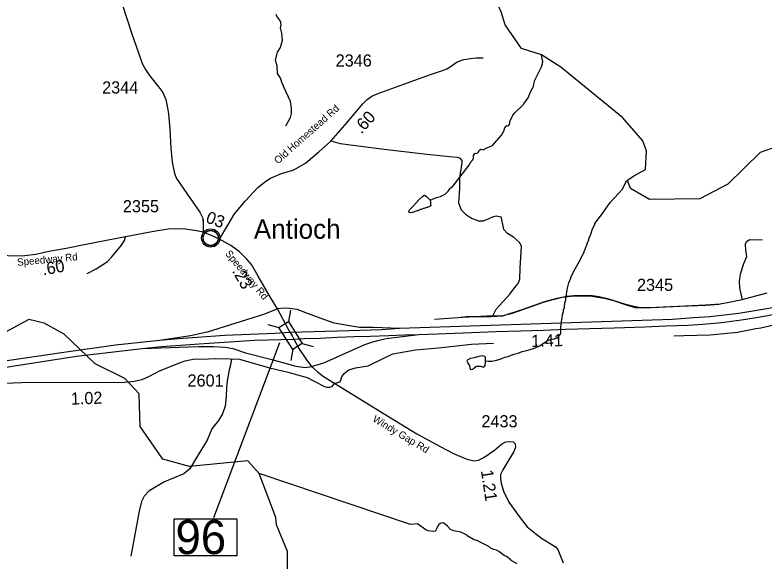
# Model space of a CAD drawing. Extents: x 1248089 to 1457196, y 820910 to 988753.
# Drawn here: x 1401339 to 1409048, y 877378 to 882998 of the extents above; entities that cross this region are included whole.
import ezdxf

# ---------------------------------------------------------------- set-up
doc = ezdxf.new("R2010")
doc.units = 0
for name, color, linetype in [('Exist Civil Demographics Community CELL', 7, 'Continuous'), ('Exist Civil Demographics Community Label', 7, 'Continuous'), ('Exist Hydrographic Creek Single Shore', 7, 'Continuous'), ('Exist Hydrographic Misc Water Feature', 7, 'Continuous'), ('Exist Road Non-System Type 51', 7, 'Continuous'), ('Exist Road Primary Interstate Ramp 1 Lane Attributed', 7, 'Continuous'), ('Exist Road Primary US Divided Attributed', 7, 'Continuous'), ('Exist Road Primary US Mileage Hundredths English Label', 7, 'Continuous'), ('Exist Road Primary US Service Attributed', 7, 'Continuous'), ('Exist Road Secondary Structure Standard Bridge CELL', 7, 'Continuous'), ('Exist Road Secondary Structure Standard Bridge Number Label', 7, 'Continuous'), ('Exist Road Secondary Type 51 Attributed', 7, 'Continuous'), ('Exist Road Secondary Type 51 Label', 7, 'Continuous'), ('Prop GRAU CAT1 Cell', 7, 'Continuous'), ('Prop Lane Lines', 7, 'Continuous')]:
    doc.layers.add(name, color=color, linetype=linetype)

msp = doc.modelspace()

# ---------------------------------------------------------------- linework, layer by layer
at = {"layer": 'Exist Civil Demographics Community CELL'}
msp.add_lwpolyline([(1403276.7, 880715.1), (1403277.6, 880720.7), (1403279.4, 880727.3), (1403282.3, 880734.5), (1403285.3, 880740.2), (1403288.6, 880746), (1403292.4, 880751.1), (1403296.3, 880755.5), (1403300.9, 880760), (1403306.5, 880764.6), (1403311.9, 880768.3), (1403316.8, 880771.2), (1403321.8, 880773.6), (1403327.3, 880775.9), (1403332.9, 880777.7), (1403337.2, 880778.9), (1403342.1, 880779.6), (1403346.2, 880780.3), (1403352.6, 880780.6), (1403357, 880780.5), (1403362.7, 880780.2), (1403367.6, 880779.5), (1403372.5, 880778.5), (1403377.5, 880777.1), (1403382.7, 880775.2), (1403389.3, 880772.3), (1403395.6, 880768.8), (1403400.6, 880765.2), (1403405.8, 880761.2), (1403409.1, 880758.1), (1403413.2, 880753.7), (1403417.1, 880749), (1403420.2, 880744.4), (1403423.3, 880739.4), (1403425.8, 880734.2), (1403427.8, 880729.2), (1403429.4, 880724.2), (1403430.6, 880719.6), (1403431.7, 880713.6), (1403432.4, 880708.9), (1403432.6, 880702.9), (1403432.4, 880697.1), (1403431.9, 880691.4), (1403430.9, 880685.9), (1403429.3, 880679.7), (1403427.4, 880673.9), (1403425.1, 880668.8), (1403421.9, 880662.8), (1403418.7, 880657.5), (1403415.2, 880652.8), (1403411, 880648.1), (1403405.7, 880643.1), (1403400.7, 880639), (1403395.7, 880635.5), (1403391.3, 880633), (1403384.5, 880629.8), (1403377.4, 880627.1), (1403371.4, 880625.6), (1403364.8, 880624.3), (1403360.4, 880623.9), (1403355.9, 880623.6), (1403350.3, 880623.6), (1403346.1, 880624), (1403340.4, 880624.7), (1403334.5, 880626), (1403329.9, 880627.4), (1403324.7, 880629.2), (1403320.1, 880631.2), (1403316.2, 880633.5), (1403309.4, 880637.5), (1403303.8, 880641.8), (1403298.9, 880646.3), (1403294.5, 880651.1), (1403291.3, 880655.1), (1403288.3, 880659.3), (1403284.2, 880666.4), (1403282.5, 880669.9), (1403280.8, 880673.9), (1403278.2, 880682.1), (1403276.7, 880689.2), (1403276, 880694.4), (1403275.6, 880700.7), (1403275.6, 880705.4), (1403276.1, 880711.8)], close=True, dxfattribs=at)
for centre, radius in [((1403354.3, 880702.7), 94.3), ((1403354, 880703), 76.7)]:
    msp.add_circle(centre, radius, dxfattribs=at)
at = {"layer": 'Exist Hydrographic Creek Single Shore'}
for points in [[(1407817.7, 881654.6), (1407799.2, 881702), (1407596.2, 881939.2), (1406956.3, 882460.9), (1406757.6, 882589), (1406552.2, 882652.8), (1406382.2, 882895.9), (1406343.3, 883031.4), (1406263.2, 883207), (1406234.2, 883424.3), (1406240.2, 883726.1), (1406267.2, 883791.2), (1406255.1, 884208.3), (1406211.2, 884368.9), (1406159.8, 884586.4), (1406155.2, 884642.4)], [(1404402.9, 876653.9), (1404200.2, 877004.5), (1404144.2, 877150.1), (1404143.1, 877475.1), (1404032.2, 877749.7), (1404025.1, 877825.4), (1403851.2, 878278.7), (1403737.1, 878409), (1403135.1, 878352.2), (1402862.2, 878426.6), (1402627.2, 878762.9), (1402617.2, 879098), (1402470.1, 879258.5), (1402165.1, 879409), (1401846.2, 879714.2), (1401640.1, 879826.7), (1401482.1, 879862.8), (1401196.1, 879711)]]:
    msp.add_lwpolyline(points, dxfattribs=at)
at = {"layer": 'Exist Hydrographic Misc Water Feature'}
for points in [[(1404127.3, 881857.4), (1404175.2, 881944.4), (1404184.1, 881984.1), (1404185.3, 882040), (1404176.1, 882108.5), (1404112.4, 882240.9), (1404083.3, 882314.1), (1404083.4, 882322.1), (1404068.1, 882354.5), (1404041, 882395), (1404038.7, 882475), (1404019.9, 882531.3), (1404037.6, 882603), (1404041.8, 882614.9), (1404070.8, 882662.1), (1404092.5, 882740), (1404086.1, 882811.7), (1404073.2, 882866), (1404079.9, 882897.9), (1404076.4, 882921.8), (1404065, 882946.1), (1404033.9, 882986.7), (1404028.2, 883002.9)], [(1405610.6, 881092.1), (1405677.4, 881119.6), (1405717.7, 881128.8), (1405766.2, 881155.7), (1405796.8, 881185), (1405811.3, 881202.7), (1405812.5, 881209.7), (1405848.5, 881239.8), (1406012.6, 881452), (1406025.2, 881475.8), (1406049.8, 881507.2), (1406058.2, 881523), (1406058.9, 881553), (1406067.2, 881568.8), (1406075.4, 881574.7), (1406091.4, 881574.2), (1406099.5, 881578), (1406105.5, 881584), (1406118, 881607.7), (1406132.3, 881617.3), (1406156.1, 881608.8), (1406186.5, 881628.1), (1406253.1, 881654.6), (1406344.3, 881760.2), (1406372.5, 881807.9), (1406372.6, 881815.9), (1406381.1, 881837.7), (1406393.4, 881853.4), (1406401.6, 881859.3), (1406419.5, 881858.9), (1406429.8, 881870.5), (1406434.7, 881910.4), (1406463.8, 881965.8), (1406484.4, 881991.3), (1406572.3, 882075.3), (1406574.5, 882083.3), (1406619.8, 882144.2), (1406645.1, 882205.6), (1406678.5, 882268.9), (1406676.6, 882273.7), (1406687.8, 882328.6), (1406758.7, 882462.9), (1406767.4, 882494.7), (1406771.9, 882518.6), (1406764.6, 882550.8), (1406757.6, 882589)], [(1409643.4, 881618.9), (1409356.3, 881585.2), (1409124.3, 881622.8), (1409006.3, 881582.5), (1408674.3, 881257.6), (1408387.2, 881105.8), (1407870.3, 881099.8), (1407673.2, 881212.1), (1407649.2, 881278.3), (1407643.5, 881298.1), (1407709.2, 881342.7), (1407827.2, 881409.2), (1407839.2, 881599.5), (1407817.7, 881654.6)], [(1406180.9, 879437.8), (1406207.8, 879434.5), (1406248.8, 879436.2), (1406293.1, 879444.1), (1406333.3, 879456.3), (1406381.7, 879477.2), (1406413.9, 879484.5), (1406462.3, 879503.3), (1406470.3, 879503.2), (1406486.5, 879510.8), (1406518.7, 879518.1), (1406559, 879533.3), (1406607.3, 879544.1), (1406671.8, 879566.7), (1406679.8, 879566.5), (1406744.3, 879597), (1406809.3, 879639.6), (1406849.7, 879658.7), (1406889.9, 879665.8), (1406914.1, 879675.3), (1406928.3, 879685), (1406942.6, 879700.7), (1406955.1, 879724.4), (1406957.9, 879756.3), (1406956.4, 879780.2), (1406966.3, 879868), (1406970.5, 879875.9), (1406975.3, 879915.8), (1406984.1, 879947.6), (1406984.4, 879963.6), (1406992.9, 879987.3), (1406993.4, 880011.3), (1406997.6, 880019.2), (1406997.9, 880035.2), (1407006.6, 880067), (1407007.1, 880091), (1407011.3, 880098.9), (1407021, 880172.6), (1407038.4, 880242.2), (1407059.5, 880289.7), (1407059.6, 880297.7), (1407091, 880361), (1407163.8, 880487.3), (1407164, 880495.3), (1407197.3, 880558.5), (1407197.5, 880566.4), (1407210, 880590.2), (1407210.2, 880598.2), (1407227, 880637.8), (1407227.2, 880645.8), (1407244.1, 880685.3), (1407244.3, 880693.3), (1407265.3, 880740.8), (1407278.3, 880788.6), (1407307.5, 880843.8), (1407307.7, 880851.8), (1407386, 880954.1), (1407423.2, 881011.2), (1407468.5, 881072.2), (1407591.4, 881205.4), (1407625, 881278.6), (1407633.2, 881288.4), (1407643.5, 881298.1)], [(1405610.6, 881092.1), (1405614.2, 881071.3), (1405616.8, 881050.8), (1405618.2, 881034.6), (1405603.4, 881027.4), (1405583.1, 881017.8), (1405575.1, 881018), (1405550.9, 881006.6), (1405542.9, 881006.8), (1405518.6, 880995.3), (1405510.7, 880995.4), (1405486.5, 880984), (1405478.5, 880984.1), (1405430.1, 880965.2), (1405414, 880961.5), (1405398, 880963.9), (1405392.1, 880970.1), (1405394.5, 880986.1), (1405400.6, 880993.8), (1405441.5, 881032.9), (1405494.9, 881095.8), (1405535.8, 881134.8), (1405552, 881144.5), (1405571.8, 881134), (1405610.6, 881092.1)], [(1406180.9, 879437.8), (1406181.1, 879445.6), (1406179.7, 879477.6), (1406173.9, 879483.7), (1406146, 879490.4), (1406097.8, 879479.4), (1406065.5, 879468.2), (1406025.3, 879461.1), (1406001.1, 879449.6), (1405992.9, 879443.8), (1405988.8, 879435.9), (1405994.5, 879421.7), (1406008.1, 879405.4), (1406015.8, 879389.3), (1406019.3, 879365.2), (1406027, 879349.1), (1406049, 879352.6), (1406059.2, 879358.3), (1406081.6, 879379.9), (1406091.7, 879383.6), (1406099.8, 879385.4), (1406131.7, 879382.7), (1406147.5, 879378.3), (1406163.5, 879378), (1406171.6, 879381.8), (1406177.9, 879391.7), (1406180.6, 879425.6), (1406180.9, 879437.8)], [(1406507.8, 877347.7), (1406444.3, 877385.1), (1406442, 877390.8), (1406397.1, 877424.1), (1406373.3, 877434.7), (1406318.2, 877475.9), (1406294.5, 877488.4), (1406262.7, 877497), (1406231, 877513.7), (1406215.3, 877526.1), (1406114.4, 877578.3), (1406112.6, 877584.3), (1406056.9, 877601.5), (1405993.8, 877638.9), (1405991.4, 877644.1), (1405926.5, 877676.3), (1405854.8, 877689.9), (1405821.1, 877702.7), (1405791.9, 877737.3), (1405752.5, 877768.2), (1405736.6, 877770.4), (1405724.5, 877768.8), (1405714.5, 877765), (1405700.2, 877753.3), (1405675.2, 877705.8), (1405670.9, 877692), (1405662.7, 877686.1), (1405638.6, 877680.7), (1405590.7, 877687.8), (1405567, 877700.3), (1405480.4, 877762.1), (1405408.2, 877755.8), (1403851.2, 878278.7)]]:
    msp.add_lwpolyline(points, dxfattribs=at)
at = {"layer": 'Exist Road Non-System Type 51'}
for points in [[(1405888.7, 882515.8), (1405958.6, 882540.6), (1406025.6, 882550.2), (1406086.9, 882556), (1406155.8, 882556)], [(1404591.1, 881704), (1404684.9, 881675.2), (1405136.9, 881615.8), (1405551.8, 881568.4), (1405810.1, 881540.1), (1405888.9, 881533.8), (1405914.1, 881527.5), (1405939.3, 881502.2), (1405939.3, 881477), (1405914.1, 881322.5), (1405914.1, 881215.3), (1405904.6, 881064), (1405929.8, 880991.5), (1405973.9, 880947.3), (1406037, 880906.3), (1406109.4, 880877.9), (1406159.8, 880877.9), (1406219.7, 880903.2), (1406263.8, 880925.2), (1406292.2, 880931.5), (1406344.1, 880920.5)], [(1406257, 879901), (1406289.5, 879971.8), (1406430.5, 880124.4), (1406480.9, 880190.6), (1406517.4, 880233.2), (1406536.3, 880280.5), (1406539.5, 880394), (1406552.1, 880617.8), (1406530, 880655.7), (1406470.2, 880712.4), (1406407.2, 880750.2), (1406369.3, 880791.2), (1406359.9, 880841.7), (1406344.1, 880920.5)], [(1402080.6, 880336.8), (1402173.1, 880385), (1402290.8, 880459.6), (1402335.9, 880508.6), (1402433.9, 880630.3), (1402465.3, 880677.4), (1402477, 880716.6)], [(1408827, 880068), (1408798.7, 880189.8), (1408795.9, 880252.1), (1408807.2, 880334.2), (1408838.3, 880441.7), (1408869.5, 880512.5), (1408861, 880577.6), (1408858.1, 880639.9), (1408866.6, 880668.2), (1408900.6, 880688), (1409030.7, 880682.4)], [(1406257, 879901), (1406360.2, 879903.8), (1406459.3, 879929.3), (1406778.9, 880042.6), (1406827, 880056.7), (1406969.9, 880094.9), (1407061.8, 880104.8), (1407183.5, 880107.7), (1407276.8, 880103.4), (1407402.7, 880082.2), (1407497.5, 880058.1), (1407627.6, 880014.3), (1407722.4, 879988.8), (1407814.3, 879984.5), (1408182, 880000.1), (1408452.2, 880011.4), (1408583.7, 880022.7)], [(1406257, 879901), (1405947.2, 879885.4), (1405657.3, 879865.6)], [(1404622.8, 879204.3), (1404686.1, 879221.8), (1404701.8, 879272.3), (1404727, 879306.9), (1404774.3, 879344.8), (1404843.6, 879366.8), (1404972.8, 879388.9), (1405133.4, 879464.6), (1405228, 879511.9), (1405461.1, 879552.9), (1405697.4, 879571.8), (1406037.7, 879609.6), (1406264.5, 879619.1)], [(1403566.5, 879454.5), (1403555.8, 879396.6), (1403543.8, 879344.8), (1403521.8, 879228.1), (1403515.5, 879168.2), (1403512.3, 879070.5), (1403502.9, 878970.5), (1403474.5, 878894.8), (1403433.5, 878825.5), (1403364.2, 878737.2), (1403317, 878620.5), (1403203.5, 878437.7), (1403137.5, 878328.1), (1403077.6, 878274.5), (1402879.1, 878192.5), (1402718.5, 878101.1), (1402668.1, 878047.5), (1402642.8, 877990.7), (1402617.6, 877889.8), (1402532.3, 877428.8)]]:
    msp.add_lwpolyline(points, dxfattribs=at)
at = {"layer": 'Exist Road Primary Interstate Ramp 1 Lane Attributed'}
for points in [[(1404041.1, 879973.9), (1403908.2, 879918.6), (1403601.1, 879822.2), (1403317.5, 879733.7), (1403145.7, 879694.6), (1402827.9, 879647.2)], [(1405296.8, 879771.1), (1405028.8, 879780.3), (1404883.1, 879783), (1404760.8, 879801.2), (1404625.4, 879827.2), (1404479.7, 879876.7), (1404321, 879936.6), (1404245.5, 879967.9), (1404164.8, 879978.3), (1404107.5, 879980.9), (1404041.1, 879973.9)], [(1404391.2, 879379.7), (1404516.1, 879419.6), (1404940.1, 879605.2), (1405023.5, 879634.7), (1405085.4, 879652.9), (1405159.2, 879668.8), (1405495.2, 879708.1)], [(1402648.3, 879565.1), (1402937.9, 879574.8), (1403226.4, 879587.8), (1403382.5, 879587.8), (1403502.3, 879580), (1403582.9, 879564.4), (1403713.1, 879522.7), (1403983.7, 879452.4), (1404228.3, 879384.7), (1404324.6, 879369), (1404391.2, 879379.7)]]:
    msp.add_lwpolyline(points, dxfattribs=at)
at = {"layer": 'Exist Road Primary US Divided Attributed'}
for points in [[(1409604.8, 880107), (1409481, 880071.8), (1409259.6, 880015.1), (1409154, 879989), (1409033.7, 879967.4), (1408787.3, 879925.4), (1408642, 879908.3), (1408488.7, 879891.3), (1408320.7, 879880), (1408107.2, 879864.1), (1407585.2, 879847.7), (1405296.8, 879771.1)], [(1405495.2, 879708.1), (1405775.1, 879718.7), (1406038, 879729), (1406286.1, 879739.2), (1406543.2, 879746), (1406774.3, 879753.9), (1407005.3, 879763), (1407252.3, 879769.8), (1407503.8, 879778.9), (1407822.2, 879790.3), (1408038.5, 879799.3), (1408263.9, 879805), (1408417.7, 879816.4), (1408611.3, 879834.5), (1408817.4, 879861.8), (1408945.7, 879881.1), (1409085.9, 879903.8), (1409175.6, 879924.2), (1409307.9, 879953.8), (1409453.2, 879990.1), (1409620.7, 880037.8), (1409754.7, 880079.8)], [(1405296.8, 879771.1), (1405109.4, 879759.4), (1404777.6, 879747.7), (1404172, 879731.5)], [(1402648.3, 879565.1), (1402847.4, 879584.7), (1403233.9, 879612), (1403803.8, 879651.1), (1404209.3, 879663.1)], [(1404172, 879731.5), (1404014.6, 879721.4), (1403499.3, 879698), (1403023.1, 879666.7), (1402827.9, 879647.2)], [(1404209.3, 879663.1), (1404315.7, 879667), (1404479.2, 879673.6), (1404653.6, 879681.7), (1404828.1, 879687.5), (1404993.8, 879693.4), (1405187.4, 879698.6), (1405347.1, 879707.4), (1405495.2, 879708.1)], [(1402827.9, 879647.2), (1402372.7, 879600.5), (1401818.4, 879522.4), (1401182.1, 879428.6), (1400569.2, 879327), (1400011.1, 879233.1)], [(1400008.2, 879163.8), (1400456.8, 879241.3), (1401176.6, 879362), (1401973, 879487), (1402648.3, 879565.1)]]:
    msp.add_lwpolyline(points, dxfattribs=at)
at = {"layer": 'Exist Road Primary US Service Attributed'}
msp.add_lwpolyline([(1409077.1, 880136.7), (1408806.4, 880064), (1408688.9, 880038.9), (1408596.5, 880021.8), (1408447.3, 880009.9), (1408160.8, 879996.7), (1407865, 879983.5), (1407758.1, 879986.1), (1407709.2, 879996.7), (1407624.7, 880017.8), (1407439.9, 880075.9), (1407346.1, 880098.4), (1407281.4, 880109), (1407218.1, 880110.3), (1407157.3, 880109), (1407088.7, 880106.3), (1407017.4, 880102.3), (1406915.7, 880081.2), (1406789, 880045.5), (1406555.3, 879963.6), (1406354.6, 879898.3), (1406241, 879893), (1405984.9, 879890.3), (1405927.9, 879885.4)], dxfattribs=at)
at = {"layer": 'Exist Road Secondary Structure Standard Bridge CELL'}
for p, q in [((1404175.2, 879960), (1404153.6, 879844.3)), ((1403941.9, 879812.9), (1404055.6, 879782.5)), ((1404295.8, 879617.8), (1404409.5, 879587.4)), ((1404200, 879557.4), (1404178.4, 879441.7))]:
    msp.add_line(p, q, dxfattribs=at)
msp.add_lwpolyline([(1404153.6, 879844.3), (1404296.2, 879618.1), (1404198.3, 879556.3), (1404055.6, 879782.5)], close=True, dxfattribs=at)
at = {"layer": 'Exist Road Secondary Structure Standard Bridge Number Label'}
msp.add_line((1404059.9, 879625.1), (1403381.3, 877821.3), dxfattribs=at)
msp.add_lwpolyline([(1402978.6, 877812.4), (1403622.8, 877812.4), (1403622.8, 877430.1), (1402978.6, 877430.1)], close=True, dxfattribs=at)
at = {"layer": 'Exist Road Secondary Type 51 Attributed'}
for points in [[(1402446.5, 883099.8), (1402543.1, 882805.4), (1402610.2, 882608.7), (1402648, 882499.3), (1402683.7, 882436.3), (1402723.7, 882375.3), (1402830.8, 882242.8), (1402859.7, 882199.8), (1402893.3, 882128.3), (1402910.2, 882044.2), (1402918.6, 881981.1), (1402933.3, 881823.4), (1402943.8, 881627.9), (1402956.4, 881483.6), (1402979.5, 881368), (1403002.6, 881315.4), (1403116.1, 881149.3), (1403241.8, 880967.3), (1403273.3, 880908.5), (1403277.5, 880868.5), (1403277.5, 880811.8), (1403275.4, 880761.3)], [(1403445.6, 880690.9), (1403531, 880835.3), (1403598.3, 880951.6), (1403713.1, 881086.2), (1403838.6, 881224.3), (1403919.8, 881288.8), (1403967.4, 881319.6), (1404080.9, 881365.9), (1404199.9, 881402.3), (1404239.1, 881423.3), (1404329.5, 881474.4), (1404465.4, 881590.8), (1404588.6, 881700.1), (1404734.3, 881862.7), (1404920.1, 882084.5), (1404964.9, 882129.4), (1405012.5, 882161.6), (1405067.2, 882185.4), (1405331.9, 882282.2), (1405614.8, 882387.3), (1405737.4, 882427.4), (1405783.6, 882444.3), (1405818.6, 882463.9), (1405888.7, 882515.8)], [(1403275.4, 880761.3), (1403208.3, 880777.4), (1403094.9, 880793.6), (1402994.8, 880796.5), (1402916.8, 880792.1), (1402766.6, 880770), (1402477, 880716.6), (1402069.5, 880634.7), (1401864.8, 880594.9), (1401689, 880562.5), (1401553.5, 880531.6), (1401441.6, 880518.3), (1401329.7, 880516.8), (1401207.5, 880522.7), (1401120.6, 880541.9), (1401032.8, 880569.6), (1400792.8, 880696.3), (1400625, 880770), (1400555.8, 880786.2), (1400505.7, 880789.2), (1400423.2, 880787.7), (1400333.4, 880780.3), (1400202.4, 880752.3)], [(1403445.6, 880690.9), (1403369.8, 880726.7), (1403275.4, 880761.3)], [(1404041.1, 879973.9), (1403968.8, 880090.9), (1403843.5, 880311), (1403773.9, 880430.8), (1403726.6, 880486.5), (1403651.4, 880561.7), (1403562.3, 880625.8), (1403445.6, 880690.9)], [(1411719.2, 880323.7), (1411442.4, 880275.3), (1411183.2, 880229.3), (1410890, 880178.5), (1410550.5, 880116.8), (1410249.4, 880075), (1409932.9, 880020.7), (1409769.6, 879988), (1409503.7, 879911.7), (1409326.6, 879857.2), (1409150.1, 879806.7), (1409015, 879774.4), (1408962.2, 879766.4), (1408773.7, 879730.1), (1408493.2, 879702.8), (1408220.8, 879696), (1408120.8, 879693.8)], [(1404172, 879731.5), (1404152.5, 879762.1), (1404041.1, 879973.9)], [(1404172, 879731.5), (1404191.2, 879696.8), (1404209.3, 879663.1)], [(1404209.3, 879663.1), (1404266.6, 879555), (1404333.4, 879458.4), (1404391.2, 879379.7)], [(1404622.8, 879204.3), (1404596.7, 879171.2), (1404578, 879164.1), (1404552.2, 879164), (1404528.1, 879169.7), (1404423.3, 879225.1), (1404348.3, 879262.6), (1404149.1, 879318.9), (1403975.7, 879361.1), (1403769.5, 879419.7), (1403653.6, 879453.4), (1403552.9, 879454.8), (1403407.7, 879457.9), (1403330.3, 879455.5), (1403171.9, 879452.5), (1403085.8, 879433.6), (1403029.1, 879413.7), (1402954, 879383.4), (1402822.7, 879331.8), (1402719.8, 879277.5), (1402644.6, 879244.8), (1402566.6, 879226.4), (1402466.5, 879216.9), (1401406, 879213.7), (1401059.9, 879198.1)], [(1404391.2, 879379.7), (1404450.2, 879328.7), (1404515.2, 879278.6), (1404620.7, 879210.9)], [(1404620.7, 879210.9), (1404681.8, 879173.7), (1405076.9, 878932.3), (1405475.9, 878688.9), (1405716.5, 878557.8), (1405852, 878485.3), (1405989.3, 878427.8), (1406063.5, 878411.1), (1406108.1, 878414.8), (1406163.7, 878442.6), (1406273.2, 878518.8), (1406345.6, 878580.1), (1406391.5, 878604.1), (1406430.4, 878607.8), (1406465.7, 878604.1), (1406486.1, 878583.7), (1406491.7, 878550.3), (1406473.1, 878505.7), (1406359.9, 878316.2), (1406335.9, 878269), (1406334.1, 878228.1), (1406341.5, 878178), (1406365.6, 878098.1), (1406421.3, 877982.9), (1406538.2, 877823.2), (1406611.6, 877731.3), (1406695.1, 877660.7), (1406756.3, 877612.4), (1406845.4, 877558.5), (1406902.9, 877523.2), (1406925.2, 877495.4), (1406980.9, 877359.8)]]:
    msp.add_lwpolyline(points, dxfattribs=at)

# ---------------------------------------------------------------- texts
at = {"layer": 'Exist Civil Demographics Community Label'}
msp.add_text('Antioch', height=200, dxfattribs=at).set_placement((1403797.5, 880695.1))
at = {"layer": 'Exist Road Primary US Mileage Hundredths English Label'}
msp.add_text('1.41', height=125, rotation=1.91576, dxfattribs=at).set_placement((1406653.8, 879579.6))
at = {"layer": 'Exist Road Secondary Structure Standard Bridge Number Label'}
msp.add_text('96', height=350, dxfattribs=at).set_placement((1402991.2, 877449.8))
at = {"layer": 'Exist Road Secondary Type 51 Label'}
for s, rotation, p in [('Old Homestead Rd', 41.57283, (1404045.6, 881460.4)), ('Speedway Rd', 5.47469, (1401365, 880415.3)), ('Speedway Rd', 309.71897, (1403497.4, 880539.8)), ('Windy Gap Rd', 329.10021, (1405012.8, 878819.2))]:
    msp.add_text(s, height=75, rotation=rotation, dxfattribs=at).set_placement(p)
at = {"layer": 'Prop GRAU CAT1 Cell'}
for s, rotation, p in [('.60', 48.14489, (1404904.3, 881767.3)), ('.03', 339.87875, (1403250.7, 880881.7)), ('.60', 10.42667, (1401629.7, 880317.2)), ('.23', 299.64706, (1403569, 880364.7)), ('1.02', 1.95097, (1401915.8, 878987)), ('1.21', 278.42062, (1406133.7, 878308.5))]:
    msp.add_text(s, height=125, rotation=rotation, dxfattribs=at).set_placement(p)
at = {"layer": 'Prop Lane Lines'}
for s, p in [('2346', (1404639.3, 882467.8)), ('2344', (1402236.1, 882190)), ('2355', (1402449.5, 880967.6)), ('2345', (1407740.1, 880158.9)), ('2601', (1403114.9, 879174.1)), ('2433', (1406139.4, 878754.3))]:
    msp.add_text(s, height=125, dxfattribs=at).set_placement(p)

doc.saveas('drawing.dxf')
